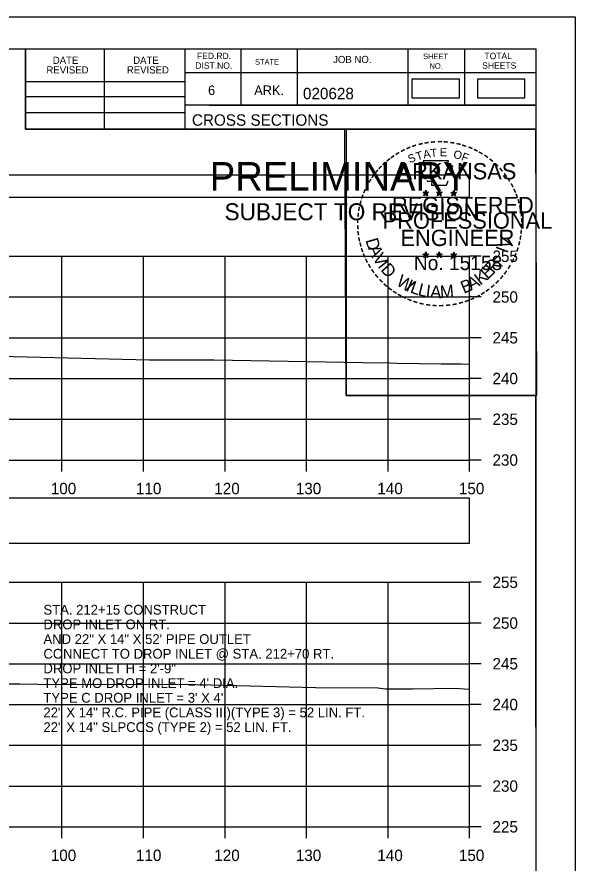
# Model space of a CAD drawing. Extents: x 1369627 to 1374022, y 380035 to 398173.
# Drawn here: x 1372193 to 1372261.5, y 382708.4 to 382812.2 of the extents above; entities that cross this region are included whole.
import ezdxf

# ---------------------------------------------------------------- set-up
doc = ezdxf.new("R2010")
doc.units = 0
for name, color, linetype in [('Default', 7, 'Continuous'), ('R_Axis', 7, 'Continuous'), ('R_Axis Annot', 7, 'Continuous'), ('R_Border', 7, 'Continuous'), ('R_Border PE', 7, 'Continuous'), ('R_Border Prem', 7, 'Continuous'), ('R_Exist Surface', 7, 'Continuous'), ('R_Grid', 7, 'Continuous'), ('R_No Plot', 7, 'Continuous'), ('R_Water Annot', 7, 'Continuous')]:
    doc.layers.add(name, color=color, linetype=linetype)

msp = doc.modelspace()

# ---------------------------------------------------------------- linework, layer by layer
at = {"layer": 'Default'}
for points in [[(1372241.46, 382802.24), (1372247.3, 382802.24), (1372247.3, 382804.55), (1372241.46, 382804.55)], [(1372249.48, 382802.24), (1372255.32, 382802.24), (1372255.32, 382804.55), (1372249.48, 382804.55)], [(1371948.53, 382790.04), (1372248.53, 382790.04), (1372248.53, 382792.75), (1371948.53, 382792.75)], [(1371948.53, 382747.61), (1372248.53, 382747.61), (1372248.53, 382753.14), (1371948.53, 382753.14)]]:
    msp.add_lwpolyline(points, close=True, dxfattribs=at)
at = {"layer": 'R_Axis'}
for p, q in [((1372248.53, 382757.81), (1372248.53, 382782.81)), ((1372249.93, 382782.81), (1372248.53, 382782.81)), ((1372249.93, 382777.81), (1372248.53, 382777.81)), ((1372249.93, 382772.81), (1372248.53, 382772.81)), ((1372249.93, 382767.81), (1372248.53, 382767.81)), ((1372249.93, 382762.81), (1372248.53, 382762.81)), ((1371948.53, 382757.81), (1372248.53, 382757.81)), ((1372198.53, 382756.41), (1372198.53, 382757.81)), ((1372208.53, 382756.41), (1372208.53, 382757.81)), ((1372218.53, 382756.41), (1372218.53, 382757.81)), ((1372228.53, 382756.41), (1372228.53, 382757.81)), ((1372238.53, 382756.41), (1372238.53, 382757.81)), ((1372248.53, 382756.41), (1372248.53, 382757.81)), ((1372249.93, 382757.81), (1372248.53, 382757.81)), ((1372248.53, 382712.81), (1372248.53, 382742.81)), ((1372249.93, 382742.81), (1372248.53, 382742.81)), ((1372249.93, 382737.81), (1372248.53, 382737.81)), ((1372249.93, 382732.81), (1372248.53, 382732.81)), ((1372249.93, 382727.81), (1372248.53, 382727.81)), ((1372249.93, 382722.81), (1372248.53, 382722.81)), ((1372249.93, 382717.81), (1372248.53, 382717.81)), ((1371948.53, 382712.81), (1372248.53, 382712.81)), ((1372198.53, 382711.41), (1372198.53, 382712.81)), ((1372208.53, 382711.41), (1372208.53, 382712.81)), ((1372218.53, 382711.41), (1372218.53, 382712.81)), ((1372228.53, 382711.41), (1372228.53, 382712.81)), ((1372238.53, 382711.41), (1372238.53, 382712.81)), ((1372248.53, 382711.41), (1372248.53, 382712.81)), ((1372249.93, 382712.81), (1372248.53, 382712.81))]:
    msp.add_line(p, q, dxfattribs=at)
at = {"layer": 'R_Border'}
for p, q in [((1371940.53, 382808.27), (1372256.71, 382808.27)), ((1372194.07, 382798.39), (1372194.07, 382808.27)), ((1372203.75, 382798.39), (1372203.75, 382808.27)), ((1372213.61, 382808.27), (1372213.61, 382798.39)), ((1372220.45, 382808.27), (1372220.45, 382801.33)), ((1372227.39, 382808.27), (1372227.39, 382801.33)), ((1372240.97, 382808.27), (1372240.97, 382801.33)), ((1372247.91, 382808.27), (1372247.91, 382801.33)), ((1372256.71, 382602.81), (1372256.71, 382808.27)), ((1372256.71, 382805.33), (1372213.61, 382805.33)), ((1372256.71, 382805.35), (1372256.71, 382805.35)), ((1372194.07, 382804.25), (1372213.61, 382804.25)), ((1372194.07, 382802.39), (1372213.61, 382802.39)), ((1372194.07, 382800.45), (1372213.61, 382800.45)), ((1372256.71, 382801.33), (1372213.61, 382801.33)), ((1372216.57, 382801.33), (1372256.71, 382801.33)), ((1372256.71, 382798.39), (1372194.07, 382798.39))]:
    msp.add_line(p, q, dxfattribs=at)
at = {"layer": 'R_Border PE'}
for p, q in [((1372242.79, 382790.65), (1372243.14, 382790.54)), ((1372242.79, 382790.65), (1372243.05, 382790.61)), ((1372242.79, 382790.65), (1372243.03, 382790.53)), ((1372242.93, 382790.24), (1372243.14, 382790.54)), ((1372242.93, 382790.24), (1372243.05, 382790.49)), ((1372242.93, 382790.24), (1372243.14, 382790.46)), ((1372243.14, 382790.9), (1372243.1, 382790.65)), ((1372243.14, 382790.54), (1372243.14, 382790.9)), ((1372243.14, 382790.9), (1372243.19, 382790.65)), ((1372243.49, 382790.65), (1372243.14, 382790.54)), ((1372243.36, 382790.24), (1372243.14, 382790.54)), ((1372243.36, 382790.24), (1372243.14, 382790.46)), ((1372243.49, 382790.65), (1372243.2, 382790.6)), ((1372243.36, 382790.24), (1372243.22, 382790.53)), ((1372243.49, 382790.65), (1372243.29, 382790.55)), ((1372244.46, 382790.65), (1372244.81, 382790.54)), ((1372244.46, 382790.65), (1372244.72, 382790.61)), ((1372244.46, 382790.65), (1372244.7, 382790.53)), ((1372244.6, 382790.24), (1372244.81, 382790.54)), ((1372244.6, 382790.24), (1372244.72, 382790.49)), ((1372244.6, 382790.24), (1372244.81, 382790.46)), ((1372244.81, 382790.9), (1372244.77, 382790.65)), ((1372244.81, 382790.54), (1372244.81, 382790.9)), ((1372244.81, 382790.9), (1372244.86, 382790.65)), ((1372245.16, 382790.65), (1372244.81, 382790.54)), ((1372245.03, 382790.24), (1372244.81, 382790.54)), ((1372245.03, 382790.24), (1372244.81, 382790.46)), ((1372245.16, 382790.65), (1372244.87, 382790.6)), ((1372245.03, 382790.24), (1372244.89, 382790.53)), ((1372245.16, 382790.65), (1372244.96, 382790.55)), ((1372246.23, 382790.64), (1372246.58, 382790.53)), ((1372246.23, 382790.64), (1372246.48, 382790.59)), ((1372246.23, 382790.64), (1372246.47, 382790.52)), ((1372246.36, 382790.23), (1372246.58, 382790.53)), ((1372246.36, 382790.23), (1372246.49, 382790.47)), ((1372246.36, 382790.23), (1372246.58, 382790.45)), ((1372246.58, 382790.89), (1372246.54, 382790.64)), ((1372246.58, 382790.53), (1372246.58, 382790.89)), ((1372246.58, 382790.89), (1372246.63, 382790.64)), ((1372246.92, 382790.64), (1372246.58, 382790.53)), ((1372246.79, 382790.23), (1372246.58, 382790.53)), ((1372246.79, 382790.23), (1372246.58, 382790.44)), ((1372246.92, 382790.64), (1372246.64, 382790.59)), ((1372246.79, 382790.23), (1372246.65, 382790.52)), ((1372246.92, 382790.64), (1372246.72, 382790.54)), ((1372242.79, 382783.08), (1372243.14, 382782.97)), ((1372242.79, 382783.08), (1372243.04, 382783.03)), ((1372242.79, 382783.08), (1372243.03, 382782.96)), ((1372242.92, 382782.67), (1372243.14, 382782.97)), ((1372242.92, 382782.67), (1372243.05, 382782.91)), ((1372242.92, 382782.67), (1372243.14, 382782.89)), ((1372243.14, 382783.33), (1372243.1, 382783.08)), ((1372243.14, 382782.97), (1372243.14, 382783.33)), ((1372243.14, 382783.33), (1372243.19, 382783.08)), ((1372243.49, 382783.08), (1372243.14, 382782.97)), ((1372243.35, 382782.67), (1372243.14, 382782.97)), ((1372243.35, 382782.67), (1372243.14, 382782.88)), ((1372243.49, 382783.08), (1372243.2, 382783.03)), ((1372243.35, 382782.67), (1372243.22, 382782.96)), ((1372243.49, 382783.08), (1372243.28, 382782.98)), ((1372244.46, 382783.08), (1372244.81, 382782.97)), ((1372244.46, 382783.08), (1372244.71, 382783.03)), ((1372244.46, 382783.08), (1372244.7, 382782.96)), ((1372244.59, 382782.67), (1372244.81, 382782.97)), ((1372244.59, 382782.67), (1372244.72, 382782.91)), ((1372244.59, 382782.67), (1372244.81, 382782.89)), ((1372244.81, 382783.33), (1372244.77, 382783.08)), ((1372244.81, 382782.97), (1372244.81, 382783.33)), ((1372244.81, 382783.33), (1372244.86, 382783.08)), ((1372245.16, 382783.08), (1372244.81, 382782.97)), ((1372245.02, 382782.67), (1372244.81, 382782.97)), ((1372245.02, 382782.67), (1372244.81, 382782.88)), ((1372245.16, 382783.08), (1372244.87, 382783.03)), ((1372245.02, 382782.67), (1372244.88, 382782.96)), ((1372245.16, 382783.08), (1372244.95, 382782.98)), ((1372246.23, 382783.07), (1372246.58, 382782.96)), ((1372246.23, 382783.07), (1372246.48, 382783.02)), ((1372246.23, 382783.07), (1372246.46, 382782.95)), ((1372246.36, 382782.66), (1372246.58, 382782.96)), ((1372246.36, 382782.66), (1372246.49, 382782.9)), ((1372246.36, 382782.66), (1372246.57, 382782.88)), ((1372246.58, 382783.32), (1372246.53, 382783.07)), ((1372246.79, 382782.66), (1372246.57, 382782.87)), ((1372246.58, 382782.96), (1372246.58, 382783.32)), ((1372246.58, 382783.32), (1372246.62, 382783.07)), ((1372246.92, 382783.07), (1372246.58, 382782.96)), ((1372246.79, 382782.66), (1372246.58, 382782.96)), ((1372246.92, 382783.07), (1372246.64, 382783.02)), ((1372246.79, 382782.66), (1372246.65, 382782.95)), ((1372246.92, 382783.07), (1372246.72, 382782.97))]:
    msp.add_line(p, q, dxfattribs=at)
for points in [[(1372242.84, 382794.53), (1372243.1, 382793.7)], [(1372246.35, 382793.61), (1372246.49, 382793.89), (1372245.8, 382793.87), (1372245.95, 382794.53), (1372242.84, 382794.53)], [(1372243.33, 382792.11), (1372243.33, 382792.02), (1372243.89, 382792), (1372243.84, 382791.53), (1372245.71, 382791.53), (1372245.91, 382792.06)], [(1372243.14, 382790.9), (1372243.36, 382790.24), (1372242.79, 382790.65), (1372243.49, 382790.65), (1372242.93, 382790.24), (1372243.14, 382790.9)], [(1372244.81, 382790.9), (1372245.03, 382790.24), (1372244.46, 382790.65), (1372245.16, 382790.65), (1372244.6, 382790.24), (1372244.81, 382790.9)], [(1372246.58, 382790.89), (1372246.79, 382790.23), (1372246.23, 382790.64), (1372246.92, 382790.64), (1372246.36, 382790.23), (1372246.58, 382790.89)], [(1372243.14, 382783.33), (1372243.35, 382782.67), (1372242.79, 382783.08), (1372243.49, 382783.08), (1372242.92, 382782.67), (1372243.14, 382783.33)], [(1372244.81, 382783.33), (1372245.02, 382782.67), (1372244.46, 382783.08), (1372245.16, 382783.08), (1372244.59, 382782.67), (1372244.81, 382783.33)], [(1372246.58, 382783.32), (1372246.79, 382782.66), (1372246.23, 382783.07), (1372246.92, 382783.07), (1372246.36, 382782.66), (1372246.58, 382783.32)]]:
    msp.add_lwpolyline(points, dxfattribs=at)
for centre, radius in [((1372243.14, 382790.54), 0.172), ((1372243.14, 382790.54), 0.145), ((1372243.14, 382790.54), 0.116), ((1372243.14, 382790.54), 0.0991), ((1372243.14, 382790.54), 0.0747), ((1372243.14, 382790.54), 0.0495), ((1372243.14, 382790.54), 0.0296), ((1372244.81, 382790.54), 0.172), ((1372244.81, 382790.54), 0.145), ((1372244.81, 382790.54), 0.116), ((1372244.81, 382790.54), 0.0991), ((1372244.81, 382790.54), 0.0747), ((1372244.81, 382790.54), 0.0495), ((1372244.81, 382790.54), 0.0296), ((1372246.58, 382790.53), 0.172), ((1372246.58, 382790.53), 0.145), ((1372246.58, 382790.53), 0.116), ((1372246.58, 382790.53), 0.0991), ((1372246.58, 382790.53), 0.0747), ((1372246.58, 382790.53), 0.0495), ((1372246.58, 382790.53), 0.0296), ((1372243.14, 382782.97), 0.172), ((1372243.14, 382782.97), 0.145), ((1372243.14, 382782.97), 0.116), ((1372243.14, 382782.97), 0.0991), ((1372243.14, 382782.97), 0.0747), ((1372243.14, 382782.97), 0.0495), ((1372243.14, 382782.97), 0.0296), ((1372244.81, 382782.97), 0.172), ((1372244.81, 382782.97), 0.145), ((1372244.81, 382782.97), 0.116), ((1372244.81, 382782.97), 0.0991), ((1372244.81, 382782.97), 0.0747), ((1372244.81, 382782.97), 0.0495), ((1372244.81, 382782.97), 0.0296), ((1372246.57, 382782.96), 0.172), ((1372246.57, 382782.96), 0.145), ((1372246.57, 382782.96), 0.116), ((1372246.57, 382782.96), 0.0991), ((1372246.57, 382782.96), 0.0747), ((1372246.57, 382782.96), 0.0495), ((1372246.57, 382782.96), 0.0296)]:
    msp.add_circle(centre, radius, dxfattribs=at)
at = {"layer": 'R_Exist Surface'}
for points in [[(1372154.95, 382769.97), (1372156.22, 382769.92), (1372159.48, 382770.02), (1372165.3, 382770.35), (1372165.37, 382770.16), (1372170.41, 382770.34), (1372172.35, 382770.37), (1372172.83, 382770.5), (1372185.87, 382770.67), (1372209.26, 382770.12), (1372217.16, 382770.1), (1372235.41, 382769.76), (1372238.78, 382769.72), (1372239.63, 382769.71), (1372245.06, 382769.62), (1372247.5, 382769.61), (1372248.53, 382769.56)], [(1372151.35, 382730.09), (1372155.55, 382730.1), (1372161.54, 382730.21), (1372162.87, 382730.24), (1372163.11, 382730.25), (1372163.38, 382730.25), (1372163.78, 382730.24), (1372171.81, 382730.27), (1372172, 382730.3), (1372191.59, 382730.36), (1372193.34, 382730.35), (1372195.56, 382730.3), (1372214.94, 382730.26), (1372216.75, 382730.22), (1372229.63, 382729.9), (1372237.27, 382729.86), (1372238.2, 382729.73), (1372241.56, 382729.73), (1372246.69, 382729.82), (1372248.53, 382729.71)]]:
    msp.add_lwpolyline(points, dxfattribs=at)
at = {"layer": 'R_Grid'}
for p, q in [((1371948.53, 382782.81), (1372248.53, 382782.81)), ((1372198.53, 382757.81), (1372198.53, 382782.81)), ((1372208.53, 382757.81), (1372208.53, 382782.81)), ((1372218.53, 382757.81), (1372218.53, 382782.81)), ((1372228.53, 382757.81), (1372228.53, 382782.81)), ((1372238.53, 382757.81), (1372238.53, 382782.81)), ((1372248.53, 382757.81), (1372248.53, 382782.81)), ((1371948.53, 382777.81), (1372248.53, 382777.81)), ((1371948.53, 382772.81), (1372248.53, 382772.81)), ((1371948.53, 382767.81), (1372248.53, 382767.81)), ((1371948.53, 382762.81), (1372248.53, 382762.81)), ((1371948.53, 382757.81), (1372248.53, 382757.81)), ((1371948.53, 382742.81), (1372248.53, 382742.81)), ((1372198.53, 382712.81), (1372198.53, 382742.81)), ((1372208.53, 382712.81), (1372208.53, 382742.81)), ((1372218.53, 382712.81), (1372218.53, 382742.81)), ((1372228.53, 382712.81), (1372228.53, 382742.81)), ((1372238.53, 382712.81), (1372238.53, 382742.81)), ((1372248.53, 382712.81), (1372248.53, 382742.81)), ((1371948.53, 382737.81), (1372248.53, 382737.81)), ((1371948.53, 382732.81), (1372248.53, 382732.81)), ((1371948.53, 382727.81), (1372248.53, 382727.81)), ((1371948.53, 382722.81), (1372248.53, 382722.81)), ((1371948.53, 382717.81), (1372248.53, 382717.81)), ((1371948.53, 382712.81), (1372248.53, 382712.81))]:
    msp.add_line(p, q, dxfattribs=at)
at = {"layer": 'R_No Plot'}
for p, q in [((1371928.13, 382812.17), (1372261.46, 382812.17)), ((1372232.74, 382775.94), (1372232.74, 382775.94))]:
    msp.add_line(p, q, dxfattribs=at)
for points in [[(1371928.12, 382812.17), (1372261.46, 382812.17), (1372261.46, 382598.83), (1371928.12, 382598.83)], [(1372174.45, 382808.27), (1372194.07, 382808.27), (1372194.07, 382798.39), (1372210.18, 382798.39), (1372233.38, 382798.39), (1372233.38, 382765.72), (1372256.59, 382765.72), (1372256.71, 382602.81), (1371940.53, 382602.81), (1371940.53, 382808.27)], [(1372233.24, 382798.39), (1372256.59, 382798.39), (1372256.73, 382765.72), (1372233.38, 382765.72)]]:
    msp.add_lwpolyline(points, close=True, dxfattribs=at)

# ---------------------------------------------------------------- texts
at = {"layer": 'R_Axis Annot'}
for s, p in [('255', (1372251.33, 382782.11)), ('250', (1372251.33, 382777.11)), ('245', (1372251.33, 382772.11)), ('240', (1372251.33, 382767.11)), ('235', (1372251.33, 382762.11)), ('230', (1372251.33, 382757.11)), ('100', (1372197.16, 382753.61)), ('110', (1372207.61, 382753.61)), ('120', (1372217.21, 382753.61)), ('130', (1372227.21, 382753.61)), ('140', (1372237.21, 382753.61)), ('150', (1372247.21, 382753.61)), ('255', (1372251.33, 382742.11)), ('250', (1372251.33, 382737.11)), ('245', (1372251.33, 382732.11)), ('240', (1372251.33, 382727.11)), ('235', (1372251.33, 382722.11)), ('230', (1372251.33, 382717.11)), ('225', (1372251.33, 382712.11)), ('100', (1372197.16, 382708.61)), ('110', (1372207.61, 382708.61)), ('120', (1372217.21, 382708.61)), ('130', (1372227.21, 382708.61)), ('140', (1372237.21, 382708.61)), ('150', (1372247.21, 382708.61))]:
    msp.add_text(s, height=1.4, dxfattribs=at).set_placement(p)
at = {"layer": 'R_Border'}
for s, height, p in [('FED.RD.', 0.782, (1372215.09, 382806.99)), ('SHEET', 0.684, (1372242.83, 382806.99)), ('TOTAL', 0.782, (1372250.35, 382806.99)), ('DATE', 0.879, (1372197.41, 382806.41)), ('DATE', 0.879, (1372207.27, 382806.41)), ('DIST.NO.', 0.782, (1372214.89, 382805.81)), ('STATE', 0.684, (1372222.21, 382806.31)), ('JOB NO.', 0.879, (1372231.79, 382806.51)), ('SHEETS', 0.782, (1372250.07, 382805.81)), ('REVISED', 0.879, (1372196.63, 382805.23)), ('REVISED', 0.879, (1372206.49, 382805.23)), ('NO.', 0.684, (1372243.61, 382805.81)), ('6', 1.17, (1372216.45, 382802.59)), ('ARK.', 1.172, (1372222.11, 382802.59)), ('020628', 1.4, (1372228.09, 382802.07)), ('CROSS SECTIONS', 1.4, (1372214.47, 382798.82))]:
    msp.add_text(s, height=height, rotation=360, dxfattribs=at).set_placement(p)
at = {"layer": 'R_Border PE'}
for s, height, rotation, p in [('-', 1.6, 24.3072, (1372240.95, 382795.39)), ('-', 1.6, 19.1761, (1372241.58, 382795.66)), ('-', 1.6, 13.6301, (1372242.33, 382795.9)), ('-', 1.6, 10.2193, (1372243.01, 382796.06)), ('-', 1.6, 5.8968, (1372243.74, 382796.17)), ('-', 1.6, 0.1862, (1372244.51, 382796.24)), ('-', 1.6, 357.743, (1372245.24, 382796.23)), ('-', 1.6, 352.1617, (1372245.98, 382796.17)), ('-', 1.6, 347.2049, (1372246.7, 382796.06)), ('-', 1.6, 342.3362, (1372247.33, 382795.9)), ('-', 1.6, 337.8551, (1372248.07, 382795.68)), ('-', 1.6, 36.2317, (1372239.14, 382794.3)), ('-', 1.6, 34.0636, (1372239.72, 382794.7)), ('-', 1.6, 28.7918, (1372240.32, 382795.07)), ('S', 1, 21.594, (1372241.19, 382794.21)), ('T', 1, 16.4036, (1372242.1, 382794.54)), ('A', 1, 11.2132, (1372242.93, 382794.79)), ('T', 1, 6.0228, (1372243.78, 382794.95)), ('E', 1, 0.8323, (1372244.88, 382795.06)), ('O', 1, 350.4515, (1372246.49, 382794.85)), ('F', 1, 340.0707, (1372247.44, 382794.63)), ('-', 1.6, 334.1211, (1372248.7, 382795.41)), ('-', 1.6, 329.6409, (1372249.28, 382795.13)), ('-', 1.6, 325.8627, (1372249.92, 382794.76)), ('-', 1.6, 42.9622, (1372238.23, 382793.51)), ('-', 1.6, 38.9507, (1372238.67, 382793.93)), ('ARKANSAS', 2, 360, (1372239.69, 382792.24)), ('-', 1.6, 320.5297, (1372250.53, 382794.34)), ('-', 1.6, 315.5786, (1372251.13, 382793.85)), ('-', 1.6, 50.6142, (1372237.38, 382792.55)), ('-', 1.6, 48.423, (1372237.78, 382793.03)), ('-', 1.6, 309.8797, (1372251.7, 382793.3)), ('-', 1.6, 58.0706, (1372236.64, 382791.45)), ('-', 1.6, 54.2325, (1372236.97, 382791.98)), ('-', 1.6, 306.6522, (1372252.22, 382792.7)), ('-', 1.4, 303.6753, (1372252.71, 382792.13)), ('-', 1.6, 67.7743, (1372236.07, 382790.23)), ('-', 1.6, 62.8713, (1372236.33, 382790.84)), ('-', 1.6, 299.6684, (1372253.03, 382791.52)), ('-', 1.6, 294.6628, (1372253.35, 382790.91)), ('-', 1.6, 72.3945, (1372235.85, 382789.6)), ('REGISTERED', 2, 360, (1372239.01, 382788.09)), ('-', 1.6, 290.5728, (1372253.61, 382790.33)), ('-', 1.6, 75.461, (1372235.66, 382788.88)), ('-', 1.6, 285.1233, (1372253.84, 382789.75)), ('-', 1.6, 280.5493, (1372254.04, 382789.01)), ('-', 1.6, 85.1863, (1372235.45, 382787.48)), ('-', 1.6, 81.2013, (1372235.52, 382788.17)), ('PROFESSIONAL', 2, 360, (1372237.86, 382786.19)), ('-', 1.6, 276.5962, (1372254.21, 382788.24)), ('-', 1.6, 89.0622, (1372235.42, 382786.78)), ('-', 1.6, 274.3301, (1372254.27, 382787.52)), ('-', 1.6, 94.1959, (1372235.46, 382786.05)), ('-', 1.6, 98.9479, (1372235.53, 382785.39)), ('ENGINEER', 2, 360, (1372240.05, 382784.06)), ('-', 1.6, 263.5172, (1372254.28, 382786.22)), ('-', 1.6, 269.9407, (1372254.3, 382786.89)), ('-', 1.6, 101.7149, (1372235.66, 382784.65)), ('D', 1.54, 286.2848, (1372235.75, 382784.79)), ('V', 1.54, 72.6573, (1372253.35, 382783.63)), ('-', 1.6, 260.9953, (1372254.21, 382785.57)), ('-', 1.6, 105.4578, (1372235.83, 382784.06)), ('-', 1.6, 109.0874, (1372236.04, 382783.43)), ('A', 1.54, 292.7835, (1372236.05, 382783.79)), ('I', 1.54, 69.0301, (1372253.12, 382783.09)), ('-', 1.6, 252.8681, (1372253.92, 382784.17)), ('-', 1.6, 255.7626, (1372254.1, 382784.89)), ('-', 1.6, 114.0643, (1372236.3, 382782.83)), ('V', 1.54, 300.7936, (1372236.56, 382782.61)), ('No. 15158', 1.757, 360, (1372241.69, 382781.11)), ('-', 1.6, 247.8887, (1372253.7, 382783.5)), ('-', 1.6, 115.7289, (1372236.6, 382782.21)), ('-', 1.6, 120.4471, (1372236.96, 382781.63)), ('I', 1.54, 308.3502, (1372237.19, 382781.57)), ('D', 1.54, 311.9774, (1372237.54, 382781.11)), ('E', 1.54, 44.0175, (1372250.74, 382779.89)), ('R', 1.54, 50.3651, (1372251.47, 382780.6)), (',', 1.54, 57.4684, (1372252.2, 382781.48)), ('-', 1.6, 239.0712, (1372253.04, 382782.12)), ('-', 1.6, 244.6197, (1372253.43, 382782.87)), ('-', 1.6, 125.8934, (1372237.36, 382781.07)), ('W', 1.54, 328.0731, (1372239.42, 382779.34)), ('K', 1.54, 36.9143, (1372249.83, 382779.2)), ('-', 1.6, 233.8452, (1372252.64, 382781.47)), ('-', 1.6, 130.7181, (1372237.82, 382780.51)), ('-', 1.6, 134.2238, (1372238.34, 382779.97)), ('I', 1.54, 336.6877, (1372240.61, 382778.63)), ('L', 1.54, 340.3149, (1372241.14, 382778.39)), ('B', 1.54, 22.8589, (1372247.82, 382778.19)), ('A', 1.54, 28.9042, (1372248.71, 382778.57)), ('-', 1.6, 225.7653, (1372251.73, 382780.34)), ('-', 1.6, 231.2538, (1372252.21, 382780.9)), ('-', 1.6, 138.9338, (1372238.86, 382779.5)), ('-', 1.6, 144.6463, (1372239.42, 382779.1)), ('-', 1.6, 148.0898, (1372239.98, 382778.73)), ('L', 1.54, 346.6625, (1372242.1, 382778.04)), ('I', 1.54, 353.0101, (1372243.09, 382777.81)), ('A', 1.54, 356.6373, (1372243.66, 382777.72)), ('M', 1.54, 4.6473, (1372244.95, 382777.66)), ('-', 1.6, 215.7363, (1372250.66, 382779.35)), ('-', 1.6, 221.0851, (1372251.21, 382779.83)), ('-', 1.6, 151.5704, (1372240.56, 382778.4)), ('-', 1.6, 154.6002, (1372241.08, 382778.16)), ('-', 1.6, 158.5612, (1372241.71, 382777.9)), ('AAMU', 0.00002, 360, (1372244.74, 382777.66)), ('-', 1.6, 204.2516, (1372248.94, 382778.3)), ('-', 1.6, 207.3568, (1372249.57, 382778.62)), ('-', 1.6, 212.2491, (1372250.12, 382778.97)), ('-', 1.6, 162.7983, (1372242.39, 382777.69)), ('-', 1.6, 167.5555, (1372243.11, 382777.52)), ('-', 1.6, 173.1155, (1372243.88, 382777.41)), ('-', 1.6, 176.5183, (1372244.63, 382777.36)), ('-', 1.6, 181.5918, (1372245.37, 382777.38)), ('-', 1.6, 185.8167, (1372246.18, 382777.46)), ('-', 1.6, 191.2858, (1372246.92, 382777.59)), ('-', 1.6, 195.4743, (1372247.65, 382777.79)), ('-', 1.6, 199.4643, (1372248.31, 382778.02))]:
    msp.add_text(s, height=height, rotation=rotation, dxfattribs=at).set_placement(p)
at = {"layer": 'R_Border Prem'}
for s, height, p in [('PRELIMINARY', 3.5, (1372216.66, 382790.86)), ('DWB', 0.01, (1372217.41, 382792.71)), ('SUBJECT TO REVISION', 2.0751, (1372218.47, 382787.23))]:
    msp.add_text(s, height=height, rotation=360, dxfattribs=at).set_placement(p)
at = {"layer": 'R_Water Annot'}
for s, p in [('STA. 212+15 CONSTRUCT', (1372196.26, 382738.84)), ('DROP INLET ON RT.', (1372196.26, 382737.04)), ('AND 22" X 14" X 52\' PIPE OUTLET', (1372196.26, 382735.24)), ('CONNECT TO DROP INLET @ STA. 212+70 RT.', (1372196.26, 382733.44)), ('DROP INLET H = 2\'-9"', (1372196.26, 382731.64)), ("TYPE MO DROP INLET = 4' DIA.", (1372196.26, 382729.84)), ("TYPE C DROP INLET = 3' X 4'", (1372196.26, 382728.04)), ('22" X 14" R.C. PIPE (CLASS III)(TYPE 3) = 52 LIN. FT.', (1372196.26, 382726.24)), ('22" X 14" SLPCCS (TYPE 2) = 52 LIN. FT.', (1372196.26, 382724.44))]:
    msp.add_text(s, height=1.2, dxfattribs=at).set_placement(p)

doc.saveas('drawing.dxf')
